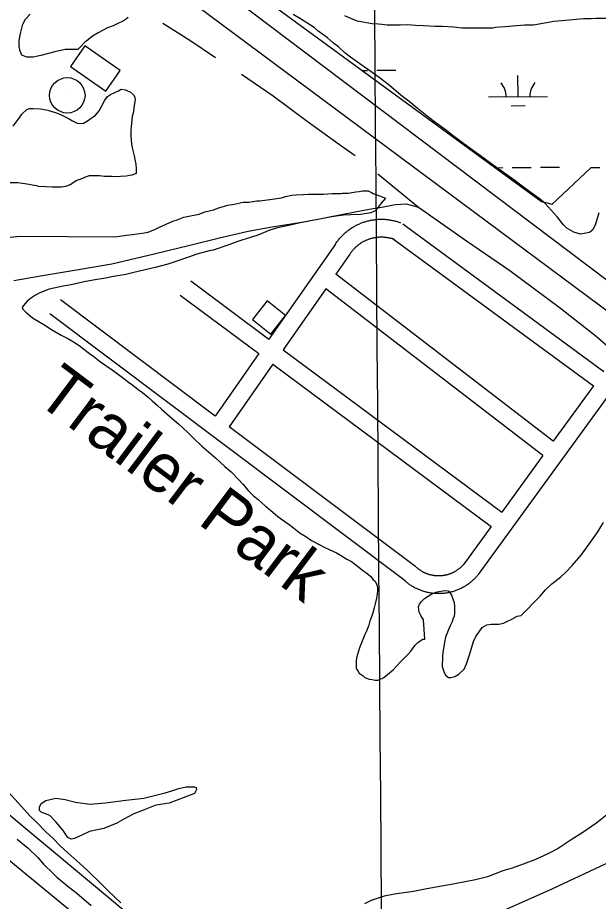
# Model space of a CAD drawing. Extents: x 3540316 to 3578335, y 553172 to 578787.
# Drawn here: x 3559696 to 3560680, y 562205 to 563703 of the extents above; entities that cross this region are included whole.
import ezdxf

# ---------------------------------------------------------------- set-up
doc = ezdxf.new("R2010")
doc.units = 0
for name, color, linetype in [('V-BLDG-OTLN', 7, 'Continuous'), ('V-GRID-MAJR', 7, 'Continuous'), ('V-RAIL-TRAK', 7, 'Continuous'), ('V-ROAD-CNTR', 7, 'Continuous'), ('V-SITE-OTLN-IDEN', 7, 'Continuous'), ('V-SITE-VEGE', 7, 'Continuous'), ('V-TOPO-SHOR', 7, 'Continuous'), ('V-TOPO-TOWR', 7, 'Continuous'), ('V-WETL-SWMP', 7, 'Continuous')]:
    doc.layers.add(name, color=color, linetype=linetype)

msp = doc.modelspace()

# ---------------------------------------------------------------- linework, layer by layer
at = {"layer": 'V-BLDG-OTLN'}
for points in [[(3559869.8, 563613.3), (3559809.8, 563654.8), (3559785.7, 563620), (3559845.6, 563578.4)], [(3560125.1, 563166.5), (3560149.9, 563197.9), (3560118.5, 563222.6), (3560093.7, 563191.2)]]:
    msp.add_lwpolyline(points, close=True, dxfattribs=at)
at = {"layer": 'V-GRID-MAJR'}
msp.add_spline([(3560340.3, 558695.2), (3560293.6, 564752.7), (3560246.9, 570813.6), (3560200.1, 576874.5), (3560200.1, 576877.9)], degree=3, dxfattribs=at)
at = {"layer": 'V-RAIL-TRAK'}
msp.add_lwpolyline([(3559194.4, 562761), (3559250.8, 562714.1), (3559319.7, 562655.8), (3559373.6, 562610.3), (3559422.9, 562569.9), (3559476.5, 562524.4), (3559531.6, 562478.5), (3559592.8, 562428), (3559655.7, 562373.7), (3559710.1, 562328.4), (3559763.4, 562283.8), (3559834.5, 562224.9), (3559892.6, 562176.1)], dxfattribs=at)
at = {"layer": 'V-ROAD-CNTR'}
for points in [[(3553733.3, 568422.7), (3555559.6, 567083.2), (3556383.8, 566471.9), (3557080.8, 565950.2), (3558260.1, 565068.6), (3559929, 563836.4), (3560761.7, 563207.4)], [(3562447.9, 561906.3), (3561783.8, 562398.2), (3561237.9, 562795), (3560747.4, 563166.4), (3559829.5, 563849.1), (3558932.4, 564513), (3557712.7, 565416.8), (3556649.6, 566203.3), (3555719, 566897), (3553740.9, 568356)], [(3560234.2, 563318.7), (3560235, 563320), (3560235.9, 563321.3), (3560236.8, 563322.6), (3560237.8, 563323.9), (3560238.8, 563325.2), (3560239.8, 563326.5), (3560240.8, 563327.7), (3560241.9, 563329), (3560242.9, 563330.2), (3560244, 563331.4), (3560245.1, 563332.5), (3560246.2, 563333.7), (3560247.4, 563334.9), (3560248.6, 563336), (3560249.8, 563337.1), (3560251, 563338.2), (3560252.2, 563339.2), (3560253.5, 563340.3), (3560254.8, 563341.3), (3560256, 563342.2), (3560257.3, 563343.2), (3560258.6, 563344.2), (3560260, 563345.1), (3560261.3, 563346), (3560262.7, 563346.9), (3560264.1, 563347.7), (3560265.4, 563348.5), (3560266.9, 563349.4), (3560268.3, 563350.1), (3560269.7, 563350.9), (3560271.1, 563351.6), (3560272.6, 563352.3), (3560274.1, 563353), (3560275.6, 563353.6), (3560277.1, 563354.3), (3560278.6, 563354.9), (3560280.1, 563355.4), (3560281.6, 563356), (3560283.2, 563356.5), (3560284.7, 563357), (3560286.3, 563357.5), (3560287.8, 563357.9), (3560289.4, 563358.3), (3560291, 563358.7), (3560292.5, 563359.1), (3560294.1, 563359.4), (3560295.7, 563359.7), (3560297.3, 563360), (3560298.9, 563360.2), (3560300.5, 563360.4), (3560302.1, 563360.6), (3560303.8, 563360.8), (3560305.4, 563360.9), (3560306.9, 563361), (3560308.6, 563361.1), (3560310.2, 563361.1), (3560311.8, 563361.2), (3560313.5, 563361.2), (3560315.1, 563361.1), (3560316.7, 563361), (3560318.3, 563361), (3560319.9, 563360.8), (3560321.6, 563360.7), (3560323.2, 563360.5), (3560324.8, 563360.3), (3560326.4, 563360.1), (3560328, 563359.8), (3560329.5, 563359.5), (3560331.2, 563359.2), (3560332.8, 563358.8), (3560334.3, 563358.5), (3560335.9, 563358.1), (3560337.4, 563357.7), (3560339, 563357.2), (3560340.6, 563356.7), (3560342.1, 563356.2), (3560343.6, 563355.7), (3560344.8, 563355.2)], [(3560348.4, 563353.3), (3560689.2, 563103.3)], [(3560259.3, 563302.3), (3560259.9, 563303.3), (3560260.5, 563304.1), (3560261.2, 563305.1), (3560261.8, 563306), (3560262.5, 563306.8), (3560263.2, 563307.7), (3560263.9, 563308.6), (3560264.6, 563309.4), (3560265.3, 563310.2), (3560266, 563311), (3560266.8, 563311.8), (3560267.6, 563312.6), (3560268.3, 563313.3), (3560269.1, 563314.1), (3560269.9, 563314.9), (3560270.8, 563315.6), (3560271.6, 563316.3), (3560272.4, 563317), (3560273.3, 563317.7), (3560274.2, 563318.4), (3560275, 563319), (3560275.9, 563319.6), (3560276.8, 563320.3), (3560277.7, 563320.9), (3560278.7, 563321.5), (3560279.6, 563322.1), (3560280.6, 563322.6), (3560281.5, 563323.2), (3560282.4, 563323.7), (3560283.4, 563324.2), (3560284.4, 563324.7), (3560285.4, 563325.2), (3560286.4, 563325.6), (3560287.4, 563326.1), (3560288.4, 563326.5), (3560289.4, 563326.9), (3560290.5, 563327.3), (3560291.5, 563327.7), (3560292.5, 563328), (3560293.6, 563328.3), (3560294.6, 563328.7), (3560295.7, 563329), (3560296.8, 563329.2), (3560297.8, 563329.5), (3560298.9, 563329.7), (3560300, 563330), (3560301, 563330.2), (3560302.1, 563330.3), (3560303.2, 563330.5), (3560304.3, 563330.7), (3560305.4, 563330.8), (3560306.4, 563330.9), (3560307.6, 563331), (3560308.7, 563331.1), (3560309.7, 563331.1), (3560310.8, 563331.1), (3560312, 563331.2), (3560313, 563331.2), (3560314.1, 563331.1), (3560315.2, 563331.1), (3560316.4, 563331), (3560317.4, 563330.9), (3560318.5, 563330.8), (3560319.6, 563330.7), (3560320.7, 563330.6), (3560321.8, 563330.4), (3560322.9, 563330.2), (3560324, 563330), (3560325, 563329.8), (3560326.1, 563329.6), (3560327.2, 563329.3), (3560328.2, 563329.1), (3560329.3, 563328.8), (3560330.3, 563328.5), (3560331.4, 563328.2), (3560332.5, 563327.8), (3560333.5, 563327.4), (3560334.3, 563327.1)], [(3560330.7, 563329.1), (3560671.6, 563079)], [(3560234.4, 563319.1), (3560121.8, 563158)], [(3560259, 563301.9), (3560235.3, 563268)], [(3559989.2, 563256.5), (3560121.8, 563158)], [(3560603.2, 562984.8), (3560235.3, 563268)], [(3560218.1, 563243.4), (3560145.8, 563140.1)], [(3560585.6, 562960.6), (3560218.1, 563243.4)], [(3560030.5, 563027.6), (3559768.4, 563224.6)], [(3559971.3, 563232.5), (3560104.6, 563133.4)], [(3560352.4, 562748.2), (3559750.4, 563200.6)], [(3560145.8, 563140.1), (3560516.2, 562864.9)], [(3560104.6, 563133.4), (3560030.5, 563027.6)], [(3560128.6, 563115.5), (3560054.5, 563009.6)], [(3560128.6, 563115.5), (3560498.5, 562840.6)], [(3560671.6, 563079), (3560603.2, 562984.8)], [(3560693, 563057.3), (3560476.5, 562759.2)], [(3560370.5, 562772.2), (3560054.5, 563009.6)], [(3560585.6, 562960.6), (3560516.2, 562864.9)], [(3560498.5, 562840.6), (3560452.2, 562776.8)], [(3555084.7, 561290.4), (3555164.5, 561300.3), (3555534.4, 561334.2), (3556694.3, 561434.7), (3558261.3, 561577.9), (3558532.7, 561601.7), (3558639.7, 561611.8), (3558747.4, 561628.2), (3558921, 561661.3), (3559219.2, 561728), (3559470.1, 561797.5), (3559690.6, 561870.6), (3559953.7, 561965.7), (3560217.5, 562067), (3560469.7, 562167.5), (3560602.7, 562226.8), (3560701.6, 562273.3), (3560755, 562300.1), (3560822.9, 562347.2), (3560902.3, 562406.7), (3560988.7, 562479.6), (3561083.3, 562588.1), (3561234.3, 562797.8)], [(3560452.7, 562777.5), (3560452, 562776.7), (3560451.4, 562776), (3560450.8, 562775.2), (3560450.1, 562774.5), (3560449.4, 562773.8), (3560448.7, 562773.1), (3560448, 562772.4), (3560447.4, 562771.7), (3560446.6, 562771.1), (3560445.9, 562770.4), (3560445.1, 562769.8), (3560444.4, 562769.1), (3560443.7, 562768.6), (3560442.9, 562768), (3560442.1, 562767.4), (3560441.3, 562766.8), (3560440.5, 562766.2), (3560439.7, 562765.7), (3560438.9, 562765.2), (3560438, 562764.7), (3560437.2, 562764.2), (3560436.4, 562763.7), (3560435.5, 562763.2), (3560434.6, 562762.8), (3560433.8, 562762.4), (3560432.9, 562761.9), (3560432, 562761.5), (3560431.1, 562761.1), (3560430.2, 562760.8), (3560429.3, 562760.4), (3560428.4, 562760), (3560427.5, 562759.7), (3560426.6, 562759.4), (3560425.6, 562759.1), (3560424.7, 562758.8), (3560423.8, 562758.6), (3560422.8, 562758.3), (3560421.8, 562758.1), (3560420.9, 562757.9), (3560419.9, 562757.7), (3560419, 562757.5), (3560418, 562757.4), (3560417, 562757.2), (3560416.1, 562757.1), (3560415.1, 562757), (3560414.1, 562756.9), (3560413.2, 562756.8), (3560412.2, 562756.7), (3560411.2, 562756.7), (3560410.3, 562756.7), (3560409.3, 562756.7), (3560408.3, 562756.7), (3560407.4, 562756.7), (3560406.3, 562756.7), (3560405.4, 562756.8), (3560404.4, 562756.9), (3560403.4, 562757), (3560402.5, 562757.1), (3560401.5, 562757.2), (3560400.6, 562757.3), (3560399.6, 562757.5), (3560398.6, 562757.7), (3560397.7, 562757.9), (3560396.7, 562758.1), (3560395.8, 562758.3), (3560394.8, 562758.5), (3560393.9, 562758.8), (3560392.9, 562759.1), (3560392, 562759.4), (3560391.1, 562759.7), (3560390.2, 562760), (3560389.3, 562760.3), (3560388.4, 562760.7), (3560387.5, 562761.1), (3560386.6, 562761.4), (3560385.6, 562761.9), (3560384.8, 562762.3), (3560383.9, 562762.7), (3560383.1, 562763.1), (3560382.2, 562763.6), (3560381.3, 562764.1), (3560380.5, 562764.6), (3560379.7, 562765.1), (3560378.9, 562765.6), (3560378, 562766.2), (3560377.3, 562766.7), (3560376.5, 562767.3), (3560375.6, 562767.9), (3560374.9, 562768.4), (3560374.1, 562769), (3560373.4, 562769.7), (3560372.7, 562770.3), (3560371.9, 562771), (3560371.5, 562771.3)], [(3560475.9, 562758.5), (3560475.1, 562757.4), (3560474.1, 562756.3), (3560473.1, 562755.2), (3560472.1, 562754.1), (3560471, 562752.9), (3560470, 562751.9), (3560469, 562750.9), (3560467.8, 562749.8), (3560466.7, 562748.8), (3560465.6, 562747.8), (3560464.5, 562746.8), (3560463.4, 562745.9), (3560462.1, 562744.9), (3560460.9, 562744), (3560459.8, 562743.1), (3560458.6, 562742.3), (3560457.3, 562741.4), (3560456.1, 562740.6), (3560454.8, 562739.8), (3560453.6, 562739), (3560452.2, 562738.2), (3560450.9, 562737.5), (3560449.6, 562736.8), (3560448.3, 562736.1), (3560446.9, 562735.4), (3560445.6, 562734.8), (3560444.3, 562734.1), (3560442.9, 562733.5), (3560441.5, 562732.9), (3560440.1, 562732.4), (3560438.7, 562731.9), (3560437.3, 562731.4), (3560435.8, 562730.9), (3560434.4, 562730.5), (3560433, 562730), (3560431.5, 562729.6), (3560430.1, 562729.2), (3560428.7, 562728.9), (3560427.2, 562728.6), (3560425.7, 562728.3), (3560424.2, 562728), (3560422.8, 562727.7), (3560421.3, 562727.5), (3560419.8, 562727.3), (3560418.3, 562727.1), (3560416.8, 562727), (3560415.3, 562726.9), (3560413.8, 562726.8), (3560412.3, 562726.7), (3560410.8, 562726.7), (3560409.4, 562726.7), (3560407.8, 562726.7), (3560406.3, 562726.7), (3560404.9, 562726.8), (3560403.3, 562726.9), (3560401.8, 562727), (3560400.4, 562727.1), (3560398.9, 562727.3), (3560397.4, 562727.5), (3560395.9, 562727.7), (3560394.5, 562727.9), (3560393, 562728.2), (3560391.5, 562728.5), (3560390, 562728.8), (3560388.6, 562729.2), (3560387.1, 562729.5), (3560385.7, 562729.9), (3560384.2, 562730.4), (3560382.8, 562730.8), (3560381.4, 562731.3), (3560380, 562731.8), (3560378.6, 562732.3), (3560377.2, 562732.9), (3560375.8, 562733.4), (3560374.4, 562734), (3560373.1, 562734.6), (3560371.7, 562735.3), (3560370.3, 562736), (3560369, 562736.6), (3560367.7, 562737.3), (3560366.4, 562738.1), (3560365.1, 562738.8), (3560363.8, 562739.6), (3560362.5, 562740.4), (3560361.3, 562741.2), (3560360.1, 562742.1), (3560358.8, 562743), (3560357.7, 562743.8), (3560356.4, 562744.8), (3560355.3, 562745.7), (3560354.1, 562746.6), (3560353, 562747.6), (3560351.9, 562748.6), (3560351.4, 562749)]]:
    msp.add_lwpolyline(points, dxfattribs=at)
at = {"layer": 'V-SITE-VEGE'}
for points in [[(3559883.4, 563703.1), (3559880.4, 563700.5), (3559873.7, 563696), (3559868, 563694), (3559857.8, 563688.9), (3559848.5, 563685.4), (3559832.6, 563676.9), (3559822.9, 563671.3), (3559813.1, 563663.2), (3559810, 563661.2), (3559801.8, 563652.5), (3559799.7, 563650.5), (3559797.7, 563649), (3559776.7, 563648.6), (3559758.8, 563644.7), (3559735.2, 563638.7), (3559722.4, 563635.8), (3559711.7, 563635.8), (3559703, 563639), (3559700, 563646.2), (3559698.5, 563653.8), (3559698.6, 563664.1), (3559700.7, 563675.8), (3559704.9, 563691.6), (3559709.1, 563700.3)], [(3559709.1, 563700.3), (3559717.3, 563708.9)], [(3560681, 563371.9), (3560675.2, 563352.6), (3560670.6, 563342.9), (3560664.9, 563338.8), (3560649.6, 563335.9), (3560638.3, 563339), (3560626.6, 563345.8), (3560621.1, 563351.9), (3560610.4, 563365.3), (3560589.6, 563388), (3560579.5, 563396.2), (3560567.8, 563405), (3560555.6, 563413.8), (3560536.8, 563427.7), (3560523, 563437.5), (3560501.7, 563452.5), (3560486.4, 563463.9), (3560451.8, 563488.7), (3560434.1, 563502.6), (3560422.4, 563511.4), (3560404.6, 563524.3), (3560392.9, 563533.6), (3560373.1, 563549.6), (3560359.3, 563560.9), (3560346.1, 563570.8), (3560325.3, 563588.3), (3560310.6, 563599.7), (3560288.7, 563615.7), (3560276, 563624.5), (3560260.2, 563635.8), (3560250.6, 563643), (3560239.4, 563653.4), (3560231.3, 563659.6), (3560221.1, 563668.3), (3560215, 563673), (3560205.3, 563679.7), (3560198.2, 563685.9), (3560175.3, 563700.9), (3560163.1, 563708.1)], [(3560250, 563706.4), (3560261.2, 563701.2), (3560271.4, 563697.6), (3560296.9, 563692.8), (3560307.2, 563692.2), (3560312.8, 563691.7), (3560322, 563690.6), (3560344.5, 563690.4), (3560356.7, 563691.3), (3560370, 563690.2), (3560383.3, 563689.6), (3560403.2, 563688.4), (3560415.5, 563688.3), (3560434.9, 563687.2), (3560448.7, 563685.5), (3560478.9, 563685.3), (3560500.9, 563685.6), (3560505.5, 563686.6), (3560522.3, 563687.5), (3560534.6, 563689), (3560555.6, 563690.3), (3560569.9, 563690.8), (3560591.9, 563694.7), (3560604.7, 563696.6), (3560618, 563698.1), (3560654.9, 563701.4), (3560667.6, 563701.3), (3560675.8, 563701.7), (3560695.2, 563701.6)], [(3559879, 563580.7), (3559882.1, 563578.5), (3559887.4, 563576.3), (3559892.1, 563571.8), (3559894.4, 563568), (3559895.2, 563563.5), (3559893.1, 563550.5), (3559892.5, 563542.9), (3559890.3, 563535.2), (3559889.6, 563529.1), (3559888.3, 563518.5), (3559887.6, 563511.6), (3559887.7, 563503.3), (3559888.7, 563488.1), (3559890.4, 563479.7), (3559893.6, 563468.3), (3559894.4, 563462.3), (3559896, 563454.7), (3559896.9, 563446.3), (3559897, 563438.7), (3559889.5, 563435.6), (3559879.6, 563433.9), (3559860.6, 563432.9), (3559855.3, 563433.6), (3559842.3, 563433.4), (3559834.7, 563434.8), (3559817.2, 563434.5), (3559811.9, 563432.9), (3559802.8, 563429), (3559796, 563426.6), (3559784.7, 563419.6), (3559777.2, 563416.5), (3559770.3, 563415.6), (3559754.4, 563415.4), (3559744.5, 563416), (3559731.5, 563416.6), (3559728.5, 563418), (3559720.8, 563418.7), (3559715.5, 563420.1), (3559704.1, 563421.5), (3559696.4, 563422.9), (3559681.2, 563422.7)], [(3559722, 563548.8), (3559734.9, 563548.2), (3559747.1, 563546.1), (3559763.2, 563541), (3559768.5, 563538.8), (3559783.1, 563531.4), (3559789.2, 563527.7), (3559796.9, 563524), (3559800, 563523.3), (3559807.6, 563524.2), (3559814.3, 563528.1), (3559827.9, 563537.4), (3559833.9, 563545.1), (3559843.5, 563562.7), (3559848, 563568.9), (3559853.3, 563572.7), (3559861.6, 563576.7), (3559866.9, 563579), (3559871.4, 563581.4), (3559879, 563580.7)], [(3559688.2, 563518.6), (3559698.7, 563532.5), (3559703.1, 563539.4), (3559711.4, 563547.1), (3559715.9, 563548.7), (3559722, 563548.8)], [(3559683.3, 563330.9), (3559699.7, 563332.3), (3559861.2, 563331.1), (3559868.4, 563332.5), (3559881.2, 563334), (3559889.9, 563335.4), (3559906.8, 563337.4), (3559917, 563339.3), (3559929.3, 563344.3), (3559936.5, 563347.9), (3559959.1, 563357.9), (3559966.2, 563359.9), (3559977.5, 563364.4), (3559986.2, 563366.4), (3560003.6, 563369.9), (3560013.4, 563373.4), (3560027.7, 563377.3), (3560036.9, 563380.3), (3560052.3, 563384.8), (3560063.1, 563386.8), (3560077.9, 563389.8), (3560087.6, 563390.2), (3560101.4, 563392.1), (3560106.6, 563392.1), (3560127, 563395), (3560131.1, 563395.5), (3560142.9, 563397.4), (3560150.1, 563399.9), (3560160.8, 563401.9), (3560168, 563402.4), (3560179.7, 563403.3), (3560189, 563403.7), (3560214.5, 563403.6), (3560228.8, 563405), (3560244.2, 563404.9), (3560246.7, 563405.4), (3560256.4, 563405.3), (3560262.1, 563406.3)], [(3560262.1, 563406.3), (3560269.2, 563407.7), (3560274.4, 563408.2), (3560280.5, 563409.2), (3560289.7, 563409.1), (3560295.3, 563406.5), (3560298.4, 563405), (3560309.1, 563400.8), (3560316.2, 563397.7), (3560319.3, 563397.1), (3560312, 563388.5), (3560306.9, 563381.4), (3560301.7, 563375.3), (3560294.5, 563371.8), (3560277.1, 563369.3), (3560260.3, 563368.4), (3560248, 563368), (3560235.7, 563366.6), (3560225, 563364.6), (3560207.5, 563361.2), (3560195.3, 563359.2), (3560174.8, 563354.8), (3560160.4, 563351.8), (3560136.4, 563346.4), (3560123.1, 563342.4), (3560103.1, 563334.4), (3560090.8, 563330.4), (3560075.9, 563325.9), (3560067.2, 563322.9), (3560053.9, 563317.9), (3560027.2, 563308.8), (3560020.5, 563307.4), (3559999.5, 563301.9), (3559985.7, 563296.9), (3559964.2, 563289.4), (3559950.3, 563284.9), (3559928.8, 563279.4), (3559893, 563271), (3559879.2, 563267.5), (3559858.2, 563264.1), (3559844.9, 563261.1), (3559823.9, 563257.7), (3559808.5, 563254.8), (3559786.5, 563249.8), (3559773.2, 563247.9), (3559749.1, 563242.4), (3559733.7, 563236.4), (3559726.5, 563232.4), (3559717.8, 563226.8), (3559712.2, 563222.3), (3559706, 563215.2), (3559703.9, 563212.1), (3559704.9, 563208.5), (3559710, 563203.4), (3559721.1, 563194.1), (3559743, 563181.1), (3559752.2, 563174.9), (3559769.5, 563164.6), (3559782.2, 563158.3), (3559790.4, 563153.2), (3559802.1, 563145.9), (3559808.2, 563140.8), (3559817.8, 563133.5), (3559824.9, 563128.4), (3559836.1, 563119.6), (3559856, 563106.2), (3559864.6, 563100), (3559875.8, 563091.2), (3559883.9, 563085), (3559891, 563079.8), (3559900.2, 563072.6), (3559907.3, 563067.4), (3559917, 563059.7), (3559924.1, 563053.5), (3559933.2, 563045.3), (3559939.8, 563039.1), (3559957.6, 563023.6), (3559968.8, 563014.3), (3559984.5, 562999.9), (3559994.6, 562989.6), (3560007.3, 562977.2), (3560019.5, 562966.9), (3560031.2, 562956.6), (3560046.9, 562942.2), (3560057.6, 562932.9), (3560070.8, 562919.5), (3560077.4, 562912.3), (3560086.5, 562901.5), (3560095.1, 562893.2), (3560103.8, 562886), (3560116, 562874.7), (3560124.6, 562868), (3560136.8, 562857.6), (3560144.9, 562852), (3560156.1, 562843.7), (3560163.2, 562838), (3560174.9, 562829.2), (3560184.1, 562823.5), (3560193.7, 562816.8), (3560208, 562809.6), (3560216.7, 562804.9)], [(3560581.1, 562722.4), (3560590.3, 562733.1), (3560601.2, 562743.2), (3560616.1, 562754.9), (3560625.3, 562763.5), (3560635.6, 562774.1), (3560651.1, 562791.9), (3560660.9, 562806.2), (3560678, 562829.6), (3560688.8, 562847.4)], [(3560216.7, 562804.9), (3560223.8, 562801.3), (3560236, 562795.6), (3560243.1, 562791.9), (3560253.8, 562785.2), (3560261.5, 562781), (3560272.1, 562773.3), (3560282.8, 562764.5), (3560285.9, 562762.5), (3560291, 562758.3), (3560294.5, 562755.7), (3560298.6, 562750.1), (3560301.6, 562748), (3560304.1, 562742.9), (3560305.1, 562739.8), (3560305.6, 562736.2), (3560305.6, 562732.7), (3560305, 562725.5), (3560303.9, 562718.9), (3560301.8, 562709.2), (3560300.2, 562702.5), (3560298.1, 562694.4), (3560296.1, 562689.3), (3560292.9, 562680.1), (3560290.8, 562673.5), (3560287.2, 562663.3), (3560284.1, 562657.2), (3560275.2, 562634.7), (3560270, 562617.9), (3560269.4, 562611.8), (3560269.3, 562600), (3560272.4, 562595.9), (3560274.9, 562591.8), (3560281.5, 562587.1), (3560284.5, 562584.6), (3560291.7, 562582), (3560296.8, 562580.9), (3560301.9, 562580.3), (3560307, 562580.3), (3560316.2, 562584.3), (3560322.9, 562589.4), (3560332.7, 562598), (3560337.8, 562603.6), (3560345.1, 562611.7), (3560356.9, 562623.4), (3560362.1, 562629), (3560369.3, 562639.1), (3560374.4, 562644.2), (3560382.7, 562649.3), (3560386.2, 562649.7), (3560383.9, 562682.5), (3560379.4, 562689.7), (3560376.4, 562695.3), (3560375.4, 562704.5), (3560377, 562709.1), (3560380.1, 562713.2), (3560385.2, 562718.3), (3560397.6, 562726.3), (3560406.8, 562729.9), (3560420.1, 562731.8), (3560425.2, 562731.3), (3560428.8, 562727.6), (3560431.3, 562724.1), (3560435.8, 562711.7), (3560436.3, 562705.6), (3560436.2, 562701.5), (3560436.2, 562693.3), (3560435.6, 562688.2), (3560433.5, 562684.2), (3560432, 562679.1), (3560428.8, 562671.9), (3560426.8, 562666.8), (3560423.1, 562658.7), (3560421, 562653.1), (3560419.4, 562643.9), (3560417.9, 562637.8), (3560416.2, 562627), (3560415.7, 562619.9), (3560415.5, 562603), (3560418, 562594.8), (3560421.1, 562588.7), (3560426.1, 562584.5), (3560430.2, 562584.5), (3560436.9, 562586.5), (3560443.6, 562590), (3560452.8, 562598.6), (3560456.5, 562607.8), (3560461.7, 562623.1), (3560469, 562647.1), (3560472.7, 562654.7), (3560483, 562669.5), (3560491.2, 562674), (3560498.4, 562675), (3560511.2, 562674.9), (3560519.4, 562676.9), (3560526, 562679.9), (3560533.2, 562683.4), (3560542.5, 562688.5), (3560545.5, 562688.9), (3560549.1, 562689.9), (3560581.1, 562722.4)], [(3559870.7, 562202.7), (3559849.8, 562222.3), (3559836.1, 562236.2), (3559814.8, 562256.8), (3559801.1, 562269.2), (3559780.8, 562287.2), (3559768.1, 562299.1), (3559755.9, 562311.5), (3559743.7, 562323.3), (3559728, 562339.3), (3559716.9, 562350.1), (3559702.7, 562366), (3559679.8, 562390.7)], [(3560694.3, 562352), (3560677.4, 562338.3)], [(3560677.4, 562338.3), (3560652.2, 562320.6), (3560635.7, 562310.5), (3560611.6, 562294.8), (3560595.7, 562286.2), (3560572.6, 562275.7), (3560557.2, 562270.2), (3560534.1, 562261.6), (3560518.3, 562256.7), (3560492.1, 562246.6), (3560471.6, 562241.7), (3560436.8, 562234.8), (3560389.2, 562226.4), (3560366.7, 562222), (3560334.4, 562217.6), (3560317, 562214.2), (3560295, 562206.7), (3560283.7, 562201.2)], [(3559695.3, 562310.7), (3559714, 562295.1), (3559729.9, 562279.6), (3559739.7, 562268.5), (3559756.1, 562252.3), (3559762.2, 562246.2), (3559781.4, 562230.6), (3559796.2, 562218.9), (3559820.3, 562198.3)]]:
    msp.add_lwpolyline(points, dxfattribs=at)
at = {"layer": 'V-TOPO-SHOR'}
for points in [[(3559941.8, 563693.5), (3559987.6, 563664.7), (3560031.2, 563635.5)], [(3560075.4, 563606.9), (3560128.7, 563570.2), (3560186.7, 563527.3), (3560241.3, 563487.9), (3560268, 563469.2)], [(3560306.4, 563437.8), (3560375.4, 563381.8), (3560456.7, 563324.5), (3560530, 563274.3), (3560615.8, 563210.7), (3560676.4, 563162.9), (3560697.7, 563144.6)], [(3559689.7, 563257.6), (3559734.5, 563265), (3559792.4, 563274.6), (3559855.7, 563285.4), (3559927.4, 563302.6), (3559987.8, 563317), (3560037.9, 563329.8), (3560086.7, 563341.1), (3560127.4, 563348.2), (3560184.3, 563357.5), (3560247.3, 563369.9), (3560291.5, 563378.3), (3560316.1, 563381.9), (3560329.9, 563385.1), (3560336.4, 563386), (3560354.5, 563387.1), (3560375.4, 563381.8)]]:
    msp.add_lwpolyline(points, dxfattribs=at)
at = {"layer": 'V-TOPO-TOWR'}
msp.add_line((3559780.1, 563571.1), (3559780.1, 563571.1), dxfattribs=at)
msp.add_circle((3559780.1, 563571.1), 30, dxfattribs=at)
at = {"layer": 'V-WETL-SWMP'}
for p, q in [((3560583.4, 563390.6), (3560044.6, 563785)), ((3560279.2, 563613.3), (3560288.8, 563613.4)), ((3560304.8, 563613.5), (3560336.8, 563613.7)), ((3560544, 563568.9), (3560543.7, 563604.9)), ((3560494, 563568.5), (3560593.9, 563569.3)), ((3560532.1, 563553.4), (3560556.1, 563553.6)), ((3560504.3, 563448.5), (3560518, 563448.6)), ((3560534, 563448.7), (3560566, 563449)), ((3560582, 563449.1), (3560614, 563449.4)), ((3560667.2, 563448.3), (3560601.4, 563386.3)), ((3560682.5, 563448.2), (3560667.2, 563448.3)), ((3560595.9, 563387.7), (3560583.4, 563390.6)), ((3560601.4, 563386.3), (3560595.9, 563387.7))]:
    msp.add_line(p, q, dxfattribs=at)
msp.add_lwpolyline([(3558587.2, 563049.9), (3558665.6, 563078.7), (3558727.6, 563094.8), (3558731.8, 563094.9), (3558748.3, 563075.7), (3559552.7, 562380.6), (3559946.4, 562057.2), (3559970.4, 562036.4), (3559966.8, 562019.2), (3559144.9, 561763.6), (3559082.8, 561750.3), (3558955, 561706.4), (3558361.9, 561642)], dxfattribs=at)
msp.add_lwpolyline([(3559732.9, 562359.1), (3559732.9, 562365.1), (3559735.8, 562371.2), (3559743.9, 562376.3), (3559760.4, 562379.8), (3559776.5, 562377.7), (3559794.2, 562373.2), (3559818.4, 562370.1), (3559844.6, 562372), (3559879.3, 562376.9), (3559909.9, 562379.9), (3559928.1, 562384.6), (3559945.8, 562389.3), (3559959.1, 562392.9), (3559969.2, 562396.4), (3559981.4, 562399.5), (3559995.9, 562399), (3559998.7, 562398.2), (3559999, 562395), (3559995.8, 562388.2), (3559976.4, 562380.6), (3559952.5, 562371.6), (3559930.4, 562368.1), (3559910.2, 562360.2), (3559892.8, 562353.5), (3559875.8, 562344.3), (3559864.1, 562337.6), (3559842.2, 562328.5), (3559818, 562323.4), (3559805.9, 562317.9), (3559792.5, 562311.5), (3559786.5, 562310.4), (3559780.9, 562313.2), (3559772.9, 562325), (3559761.3, 562339.2), (3559750.5, 562350.5), (3559735.7, 562356.3)], close=True, dxfattribs=at)
for centre, start, end in [((3560488.7, 563568.9), 359.6699, 41.2135), ((3560599.2, 563569.8), 139.6699, 181.2135)]:
    msp.add_arc(centre, 35.2, start, end, dxfattribs=at)

# ---------------------------------------------------------------- texts
at = {"layer": 'V-SITE-OTLN-IDEN'}
msp.add_text('Trailer Park', height=83, rotation=323.0737, dxfattribs=at).set_placement((3559723.1, 563054))

doc.saveas('drawing.dxf')
